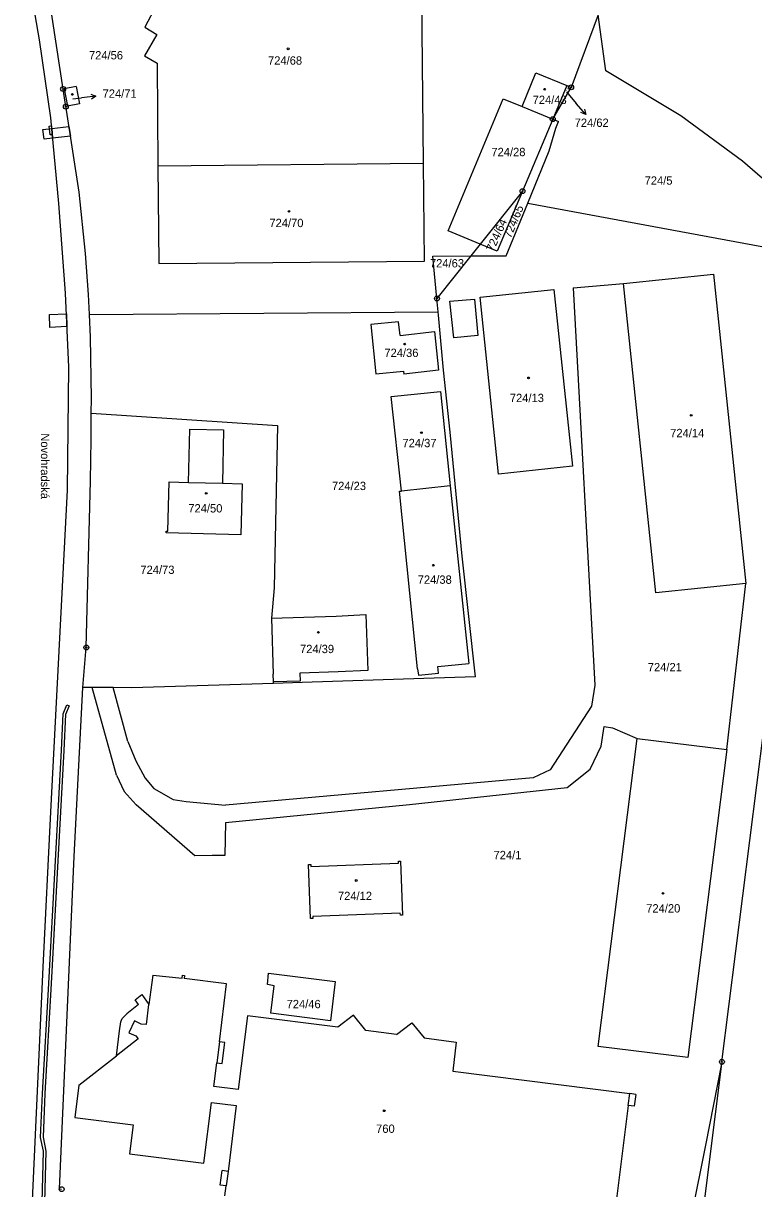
# Model space of a CAD drawing. Extents: x -755819 to -753140, y -1169796 to -1166000.
# Drawn here: x -754998.5 to -754849.4, y -1167309.8 to -1167072.1 of the extents above; entities that cross this region are included whole.
import ezdxf

# ---------------------------------------------------------------- set-up
doc = ezdxf.new("R2010")
doc.units = 0
for name, color, linetype in [('Vrstva 1', 7, 'Continuous'), ('Vrstva 15', 7, 'Continuous'), ('Vrstva 16', 7, 'Continuous'), ('Vrstva 18', 7, 'Continuous'), ('Vrstva 19', 7, 'Continuous'), ('Vrstva 24', 7, 'Continuous'), ('Vrstva 25', 7, 'Continuous'), ('Vrstva 27', 7, 'Continuous'), ('Vrstva 4', 7, 'Continuous'), ('Vrstva 6', 7, 'Continuous')]:
    doc.layers.add(name, color=color, linetype=linetype)

msp = doc.modelspace()

# ---------------------------------------------------------------- linework, layer by layer
at = {"layer": 'Vrstva 1'}
for p, q in [((-754995.25, -1167075.45), (-755002.7, -1167031.37)), ((-754990.4, -1167085.49), (-754995.74, -1167050.7)), ((-754916.82, -1167100.64), (-754917.17, -1167064.21)), ((-754971.31, -1167068.39), (-754973.75, -1167072.86)), ((-754881.2, -1167070.39), (-754886.7, -1167085.15)), ((-754879.64, -1167081.78), (-754881.2, -1167070.39)), ((-754973.75, -1167072.86), (-754971.27, -1167074.36)), ((-754992.93, -1167091.4), (-754995.25, -1167075.45)), ((-754971.27, -1167074.36), (-754973.76, -1167078.74)), ((-754973.76, -1167078.74), (-754971.2, -1167080.23)), ((-754971.2, -1167080.23), (-754971.04, -1167101.16)), ((-754896.72, -1167089.06), (-754893.88, -1167082.18)), ((-754893.88, -1167082.18), (-754887.61, -1167084.78)), ((-754864.28, -1167090.98), (-754879.64, -1167081.78)), ((-754990.17, -1167085.45), (-754990.4, -1167085.49)), ((-754989.84, -1167089.09), (-754990.4, -1167085.49)), ((-754987.71, -1167084.96), (-754990.17, -1167085.45)), ((-754987.71, -1167084.96), (-754987.02, -1167088.53)), ((-754887.61, -1167084.78), (-754890.45, -1167091.65)), ((-754890.45, -1167091.65), (-754886.7, -1167085.15)), ((-754887.61, -1167084.78), (-754886.7, -1167085.15)), ((-754987.02, -1167088.53), (-754989.5, -1167089.02)), ((-754911.8, -1167114.4), (-754900.55, -1167087.47)), ((-754900.55, -1167087.47), (-754896.72, -1167089.06)), ((-754989.5, -1167089.02), (-754989.84, -1167089.09)), ((-754989.73, -1167089.82), (-754989.84, -1167089.09)), ((-754987.11, -1167106.51), (-754989.73, -1167089.82)), ((-754896.72, -1167089.06), (-754890.45, -1167091.65)), ((-754991.24, -1167108.86), (-754992.93, -1167091.4)), ((-754890.45, -1167091.65), (-754896.62, -1167106.33)), ((-754890.45, -1167091.65), (-754889.3, -1167092.13)), ((-754889.8, -1167093.47), (-754889.3, -1167092.13)), ((-754851.71, -1167100.18), (-754864.28, -1167090.98)), ((-754891.18, -1167098.1), (-754889.8, -1167093.47)), ((-754895.57, -1167108.78), (-754891.18, -1167098.1)), ((-754839.23, -1167111.06), (-754851.71, -1167100.18)), ((-754971.04, -1167101.16), (-754916.82, -1167100.64)), ((-754971.04, -1167101.16), (-754970.89, -1167121.1)), ((-754916.63, -1167120.58), (-754916.82, -1167100.64)), ((-754985.84, -1167119.04), (-754987.11, -1167106.51)), ((-754896.62, -1167106.33), (-754905.25, -1167117.14)), ((-754896.62, -1167106.33), (-754901.77, -1167118.59)), ((-754989.93, -1167127.16), (-754991.24, -1167108.86)), ((-754899.98, -1167119.51), (-754895.57, -1167108.78)), ((-754905.25, -1167117.14), (-754911.8, -1167114.4)), ((-754985.19, -1167127.41), (-754985.84, -1167119.04)), ((-754905.25, -1167117.14), (-754907.18, -1167119.55)), ((-754901.77, -1167118.59), (-754905.25, -1167117.14)), ((-754970.89, -1167121.1), (-754916.63, -1167120.58)), ((-754914.93, -1167119.6), (-754907.18, -1167119.55)), ((-754914.09, -1167128.22), (-754914.93, -1167119.6)), ((-754907.18, -1167119.55), (-754914.09, -1167128.22)), ((-754907.18, -1167119.55), (-754899.98, -1167119.51)), ((-754876.02, -1167125.17), (-754857.67, -1167123.25)), ((-754857.67, -1167123.25), (-754851.03, -1167186.35)), ((-754905.3, -1167127.98), (-754890.21, -1167126.4)), ((-754890.21, -1167126.4), (-754886.44, -1167162.45)), ((-754886.32, -1167126.02), (-754876.02, -1167125.17)), ((-754886.32, -1167126.02), (-754881.88, -1167207.14)), ((-754869.4, -1167188.24), (-754876.02, -1167125.17)), ((-754989.26, -1167142.25), (-754989.93, -1167127.16)), ((-754985.01, -1167131.47), (-754985.19, -1167127.41)), ((-754913.83, -1167130.92), (-754914.09, -1167128.22)), ((-754901.53, -1167164.07), (-754905.3, -1167127.98)), ((-754985.01, -1167131.47), (-754913.83, -1167130.92)), ((-754913.76, -1167131.66), (-754913.83, -1167130.92)), ((-754984.81, -1167136.1), (-754985.01, -1167131.47)), ((-754921.92, -1167132.96), (-754927.56, -1167133.54)), ((-754927.56, -1167133.54), (-754926.55, -1167143.58)), ((-754921.61, -1167135.78), (-754921.92, -1167132.96)), ((-754912.76, -1167142.84), (-754913.76, -1167131.66)), ((-754984.63, -1167148.61), (-754984.81, -1167136.1)), ((-754921.61, -1167135.78), (-754914.62, -1167134.95)), ((-754914.62, -1167134.95), (-754913.77, -1167142.88)), ((-754989.49, -1167167.34), (-754989.26, -1167142.25)), ((-754926.55, -1167143.58), (-754920.89, -1167143.06)), ((-754920.89, -1167143.06), (-754920.83, -1167143.64)), ((-754913.77, -1167142.88), (-754920.83, -1167143.64)), ((-754911.41, -1167155.52), (-754912.76, -1167142.84)), ((-754923.45, -1167148.2), (-754913.37, -1167147.22)), ((-754913.37, -1167147.22), (-754911.42, -1167166.47)), ((-754984.64, -1167151.61), (-754984.63, -1167148.61)), ((-754921.34, -1167167.51), (-754923.45, -1167148.2)), ((-754984.67, -1167157), (-754984.64, -1167151.61)), ((-754984.64, -1167151.61), (-754946.67, -1167154.11)), ((-754964.77, -1167165.75), (-754964.51, -1167154.86)), ((-754964.51, -1167154.86), (-754957.68, -1167155)), ((-754957.68, -1167155), (-754957.84, -1167165.93)), ((-754946.67, -1167154.11), (-754947.31, -1167187.26)), ((-754984.82, -1167165.42), (-754984.67, -1167157)), ((-754908.94, -1167180.79), (-754911.41, -1167155.52)), ((-754886.44, -1167162.45), (-754901.53, -1167164.07)), ((-754985.66, -1167199.43), (-754984.82, -1167165.42)), ((-754969.02, -1167175.72), (-754968.77, -1167165.65)), ((-754968.77, -1167165.65), (-754964.77, -1167165.75)), ((-754957.84, -1167165.93), (-754953.87, -1167166.03)), ((-754953.87, -1167166.03), (-754954.14, -1167176.43)), ((-754911.42, -1167166.47), (-754921.34, -1167167.51)), ((-754911.42, -1167166.47), (-754907.58, -1167202.66)), ((-754992.87, -1167232.95), (-754989.49, -1167167.34)), ((-754921.76, -1167167.55), (-754921.34, -1167167.51)), ((-754918.03, -1167203.77), (-754921.76, -1167167.55)), ((-754969.39, -1167176.05), (-754969.37, -1167175.71)), ((-754954.14, -1167176.43), (-754969.39, -1167176.05)), ((-754969.37, -1167175.71), (-754969.02, -1167175.72)), ((-754906.21, -1167205.41), (-754908.94, -1167180.79)), ((-754947.31, -1167187.26), (-754947.86, -1167193.47)), ((-754851.03, -1167186.35), (-754869.4, -1167188.24)), ((-754854.9, -1167220.22), (-754851.03, -1167186.35)), ((-754947.86, -1167193.47), (-754934.68, -1167193.03)), ((-754934.68, -1167193.03), (-754928.58, -1167192.71)), ((-754928.58, -1167192.71), (-754928.23, -1167204.14)), ((-754947.86, -1167193.47), (-754947.49, -1167204.86)), ((-754986.38, -1167207.6), (-754985.66, -1167199.43)), ((-754913.92, -1167203.33), (-754907.58, -1167202.66)), ((-754947.43, -1167206.46), (-754947.49, -1167204.86)), ((-754934.28, -1167204.4), (-754942.07, -1167204.67)), ((-754942.07, -1167204.67), (-754942.02, -1167206.32)), ((-754928.23, -1167204.14), (-754934.28, -1167204.4)), ((-754918.03, -1167203.77), (-754917.89, -1167205.09)), ((-754917.89, -1167205.09), (-754913.78, -1167204.66)), ((-754913.78, -1167204.66), (-754913.92, -1167203.33)), ((-754947.42, -1167206.76), (-754976.4, -1167207.64)), ((-754942.02, -1167206.32), (-754947.43, -1167206.46)), ((-754947.42, -1167206.76), (-754947.43, -1167206.46)), ((-754941.61, -1167206.58), (-754947.42, -1167206.76)), ((-754916.78, -1167205.73), (-754941.61, -1167206.58)), ((-754906.21, -1167205.41), (-754916.78, -1167205.73)), ((-754881.88, -1167207.14), (-754882.52, -1167211.39)), ((-754988.11, -1167242.05), (-754986.38, -1167207.6)), ((-754984.47, -1167207.61), (-754986.38, -1167207.6)), ((-754979.47, -1167225.45), (-754984.47, -1167207.61)), ((-754980.18, -1167207.62), (-754984.47, -1167207.61)), ((-754977.18, -1167218.62), (-754980.18, -1167207.62)), ((-754976.4, -1167207.64), (-754980.18, -1167207.62)), ((-754882.52, -1167211.39), (-754891.01, -1167224.4)), ((-754880.6, -1167219.56), (-754879.99, -1167215.56)), ((-754879.99, -1167215.56), (-754878.24, -1167215.79)), ((-754878.24, -1167215.79), (-754873.24, -1167217.96)), ((-754855.92, -1167283.95), (-754847.34, -1167216.24)), ((-754977.18, -1167218.62), (-754975.54, -1167222.54)), ((-754881.18, -1167280.82), (-754873.24, -1167217.96)), ((-754873.24, -1167217.96), (-754854.9, -1167220.22)), ((-754882.82, -1167224.27), (-754880.6, -1167219.56)), ((-754854.9, -1167220.22), (-754862.86, -1167283.05)), ((-754975.54, -1167222.54), (-754973.63, -1167226.05)), ((-754979.47, -1167225.45), (-754977.92, -1167228.77)), ((-754973.63, -1167226.05), (-754971.86, -1167228.16)), ((-754894.43, -1167226.03), (-754957.22, -1167231.61)), ((-754891.01, -1167224.4), (-754894.43, -1167226.03)), ((-754887.53, -1167227.98), (-754882.82, -1167224.27)), ((-754975.46, -1167231.49), (-754977.92, -1167228.77)), ((-754971.86, -1167228.16), (-754967.93, -1167230.43)), ((-754919.72, -1167231.43), (-754887.53, -1167227.98)), ((-754967.93, -1167230.43), (-754965.26, -1167230.86)), ((-754965.26, -1167230.86), (-754957.22, -1167231.61)), ((-754994.47, -1167264.65), (-754992.87, -1167232.95)), ((-754963.51, -1167241.91), (-754975.46, -1167231.49)), ((-754957.22, -1167235.13), (-754919.72, -1167231.43)), ((-754957.22, -1167235.13), (-754957.39, -1167241.84)), ((-754991.14, -1167309.83), (-754988.11, -1167242.05)), ((-754959.98, -1167241.87), (-754963.51, -1167241.91)), ((-754957.39, -1167241.84), (-754959.98, -1167241.87)), ((-754921.96, -1167243.03), (-754921.5, -1167243.01)), ((-754921.95, -1167243.41), (-754921.96, -1167243.03)), ((-754921.5, -1167243.01), (-754921.09, -1167254.04)), ((-754940.29, -1167243.71), (-754939.85, -1167243.7)), ((-754939.88, -1167254.74), (-754940.29, -1167243.71)), ((-754939.85, -1167243.7), (-754939.83, -1167244.08)), ((-754939.83, -1167244.08), (-754921.95, -1167243.41)), ((-754939.42, -1167254.72), (-754939.88, -1167254.74)), ((-754921.58, -1167253.64), (-754939.43, -1167254.31)), ((-754939.43, -1167254.31), (-754939.42, -1167254.72)), ((-754921.56, -1167254.05), (-754921.58, -1167253.64)), ((-754921.09, -1167254.04), (-754921.56, -1167254.05)), ((-754997.29, -1167326.7), (-754994.47, -1167264.65)), ((-754972.1, -1167266.3), (-754972.87, -1167272.23)), ((-754972.1, -1167266.3), (-754966.07, -1167266.91)), ((-754966.07, -1167266.91), (-754966, -1167266.29)), ((-754966, -1167266.29), (-754965.62, -1167266.34)), ((-754965.62, -1167266.34), (-754965.7, -1167266.95)), ((-754948.71, -1167268.18), (-754948.47, -1167265.86)), ((-754948.47, -1167265.86), (-754934.84, -1167267.54)), ((-754957.03, -1167268.04), (-754965.7, -1167266.95)), ((-754958.51, -1167279.85), (-754957.03, -1167268.04)), ((-754947.29, -1167268.43), (-754948.71, -1167268.18)), ((-754947.98, -1167274.02), (-754947.29, -1167268.43)), ((-754934.84, -1167267.54), (-754935.82, -1167275.6)), ((-754975.68, -1167271.31), (-754974.33, -1167270.24)), ((-754974.99, -1167272.26), (-754975.68, -1167271.31)), ((-754974.33, -1167270.24), (-754972.87, -1167272.23)), ((-754974.99, -1167272.26), (-754977.41, -1167274.16)), ((-754935.82, -1167275.6), (-754947.98, -1167274.02)), ((-754978.87, -1167277.64), (-754978.59, -1167275.82)), ((-754978.59, -1167275.82), (-754978.34, -1167275.14)), ((-754978.34, -1167275.14), (-754977.41, -1167274.16)), ((-754952.75, -1167274.56), (-754954.65, -1167289.59)), ((-754934.29, -1167276.86), (-754952.75, -1167274.56)), ((-754931.13, -1167274.46), (-754934.29, -1167276.86)), ((-754928.64, -1167277.58), (-754931.13, -1167274.46)), ((-754922.33, -1167278.38), (-754919.22, -1167276.01)), ((-754919.22, -1167276.01), (-754916.73, -1167279.08)), ((-754979.51, -1167282.71), (-754978.87, -1167277.64)), ((-754922.33, -1167278.38), (-754928.64, -1167277.58)), ((-754957.36, -1167280), (-754958.51, -1167279.85)), ((-754957.92, -1167284.31), (-754957.36, -1167280)), ((-754916.73, -1167279.08), (-754910.16, -1167279.93)), ((-754910.16, -1167279.93), (-754910.84, -1167285.86)), ((-754862.86, -1167283.05), (-754881.18, -1167280.82)), ((-754987.18, -1167288.72), (-754979.51, -1167282.71)), ((-754959.66, -1167288.96), (-754959.05, -1167284.15)), ((-754959.05, -1167284.15), (-754957.92, -1167284.31)), ((-754910.84, -1167285.86), (-754874.73, -1167290.41)), ((-754863.21, -1167341.76), (-754855.97, -1167284.34)), ((-754859.19, -1167300.97), (-754855.97, -1167284.34)), ((-754855.92, -1167283.95), (-754855.97, -1167284.34)), ((-754987.18, -1167288.72), (-754987.98, -1167295.3)), ((-754954.65, -1167289.59), (-754959.66, -1167288.96)), ((-754873.49, -1167290.61), (-754874.73, -1167290.41)), ((-754873.49, -1167290.61), (-754873.82, -1167293.02)), ((-754961.64, -1167304.64), (-754960.08, -1167292.26)), ((-754960.08, -1167292.26), (-754955.06, -1167292.89)), ((-754955.06, -1167292.89), (-754956.74, -1167306.31)), ((-754875.04, -1167292.89), (-754879.37, -1167327.16)), ((-754873.82, -1167293.02), (-754875.04, -1167292.89)), ((-754987.98, -1167295.3), (-754976.12, -1167296.81)), ((-754976.12, -1167296.81), (-754976.85, -1167302.73)), ((-754863.25, -1167320.99), (-754859.19, -1167300.97)), ((-754976.85, -1167302.73), (-754961.64, -1167304.64)), ((-754958.32, -1167309.09), (-754957.93, -1167306.15)), ((-754956.74, -1167306.31), (-754957.93, -1167306.15)), ((-754957.11, -1167309.24), (-754958.32, -1167309.09)), ((-754957.36, -1167311.27), (-754957.11, -1167309.24)), ((-754991.14, -1167309.83), (-754990.7, -1167309.94))]:
    msp.add_line(p, q, dxfattribs=at)
at = {"layer": 'Vrstva 16'}
for p, q in [((-754887.67, -1167086.06), (-754885.64, -1167088.43)), ((-754988.43, -1167087.47), (-754986.67, -1167087.28)), ((-754983.69, -1167086.95), (-754986.67, -1167087.28)), ((-754883.69, -1167090.71), (-754885.64, -1167088.43))]:
    msp.add_line(p, q, dxfattribs=at)
for points in [[(-754984.74, -1167086.56), (-754983.69, -1167086.95), (-754984.63, -1167087.55)], [(-754883.96, -1167089.62), (-754883.69, -1167090.71), (-754884.72, -1167090.27)]]:
    msp.add_lwpolyline(points, dxfattribs=at)
at = {"layer": 'Vrstva 24'}
for centre, radius in [((-754990.4, -1167085.49), 0.5), ((-754990.4, -1167085.49), 0.1), ((-754886.7, -1167085.15), 0.5), ((-754886.7, -1167085.15), 0.1), ((-754989.84, -1167089.09), 0.5), ((-754989.84, -1167089.09), 0.1), ((-754890.45, -1167091.65), 0.5), ((-754890.45, -1167091.65), 0.1), ((-754896.62, -1167106.33), 0.5), ((-754896.62, -1167106.33), 0.1), ((-754914.09, -1167128.22), 0.5), ((-754914.09, -1167128.22), 0.1), ((-754985.66, -1167199.43), 0.5), ((-754985.66, -1167199.43), 0.1), ((-754855.92, -1167283.95), 0.5), ((-754855.92, -1167283.95), 0.1), ((-754990.7, -1167309.94), 0.5)]:
    msp.add_circle(centre, radius, dxfattribs=at)
at = {"layer": 'Vrstva 25'}
for centre in [(-754944.46, -1167077.29), (-754892.1, -1167085.53), (-754988.51, -1167086.59), (-754944.3, -1167110.45), (-754920.68, -1167137.53), (-754895.39, -1167144.43), (-754862.18, -1167152.05), (-754917.26, -1167155.61), (-754961.18, -1167167.97), (-754914.84, -1167182.65), (-754938.29, -1167196.34), (-754930.56, -1167246.96), (-754867.94, -1167249.59), (-754924.85, -1167293.94)]:
    msp.add_circle(centre, 0.175, dxfattribs=at)
at = {"layer": 'Vrstva 27'}
for p, q in [((-754993.26, -1167093.07), (-754992.77, -1167093.02)), ((-754993.06, -1167094.86), (-754993.26, -1167093.07)), ((-754992.77, -1167093.02), (-754992.6, -1167094.81)), ((-754992.72, -1167093.55), (-754989.21, -1167093.15)), ((-754989.21, -1167093.15), (-754988.9, -1167095.12)), ((-754994.51, -1167093.75), (-754992.72, -1167093.55)), ((-754994.28, -1167095.74), (-754994.51, -1167093.75)), ((-754992.53, -1167095.54), (-754994.28, -1167095.74)), ((-754992.6, -1167094.81), (-754993.06, -1167094.86)), ((-754992.72, -1167093.55), (-754992.53, -1167095.54)), ((-754992.53, -1167095.54), (-754992.72, -1167093.55)), ((-754988.9, -1167095.12), (-754992.53, -1167095.54)), ((-754993.2, -1167131.49), (-754989.74, -1167131.34)), ((-754989.74, -1167131.34), (-754989.63, -1167133.96)), ((-754993.09, -1167134.11), (-754993.2, -1167131.49)), ((-754989.63, -1167133.96), (-754993.09, -1167134.11)), ((-754990.39, -1167212.97), (-754989.65, -1167211.13)), ((-754989.18, -1167211.32), (-754989.89, -1167213.07)), ((-754989.65, -1167211.13), (-754989.18, -1167211.32)), ((-754990.73, -1167220.4), (-754990.39, -1167212.97)), ((-754989.89, -1167213.07), (-754990.23, -1167220.42)), ((-754993.31, -1167267.94), (-754990.73, -1167220.4)), ((-754990.23, -1167220.42), (-754992.81, -1167267.96)), ((-754994.6, -1167290.42), (-754993.31, -1167267.94)), ((-754992.81, -1167267.96), (-754994.1, -1167290.44)), ((-754994.98, -1167299.37), (-754994.6, -1167290.42)), ((-754994.1, -1167290.44), (-754994.48, -1167299.33)), ((-754994.43, -1167302.2), (-754994.98, -1167299.37)), ((-754994.48, -1167299.33), (-754993.93, -1167302.16)), ((-754994.88, -1167319.43), (-754994.43, -1167302.2)), ((-754993.93, -1167302.16), (-754994.38, -1167319.45))]:
    msp.add_line(p, q, dxfattribs=at)
at = {"layer": 'Vrstva 4'}
for p, q in [((-754990.17, -1167085.45), (-754989.5, -1167089.02)), ((-754911.44, -1167128.79), (-754906.42, -1167128.33)), ((-754910.62, -1167136.23), (-754911.44, -1167128.79)), ((-754906.42, -1167128.33), (-754905.73, -1167135.77)), ((-754905.73, -1167135.77), (-754910.62, -1167136.23)), ((-754964.77, -1167165.75), (-754957.84, -1167165.93)), ((-754973.37, -1167276.35), (-754972.87, -1167272.23)), ((-754975.84, -1167275.61), (-754976.99, -1167278.03)), ((-754974.45, -1167276.26), (-754975.84, -1167275.61)), ((-754973.37, -1167276.35), (-754974.45, -1167276.26)), ((-754976.99, -1167278.03), (-754975.54, -1167278.62)), ((-754975.54, -1167278.62), (-754975.06, -1167279.23)), ((-754975.06, -1167279.23), (-754979.51, -1167282.71)), ((-754958.51, -1167279.85), (-754959.05, -1167284.15)), ((-754875.04, -1167292.89), (-754874.73, -1167290.41)), ((-754956.74, -1167306.31), (-754957.11, -1167309.24))]:
    msp.add_line(p, q, dxfattribs=at)
at = {"layer": 'Vrstva 6'}
msp.add_line((-754895.57, -1167108.78), (-754835.14, -1167119.94), dxfattribs=at)

# ---------------------------------------------------------------- texts
at = {"layer": 'Vrstva 15'}
msp.add_text('Novohradská', height=1.7, rotation=269.9777, dxfattribs=at).set_placement((-754994.93, -1167155.73))
at = {"layer": 'Vrstva 16'}
for s, p in [('724/71', (-754982.34, -1167087.27)), ('724/62', (-754885.99, -1167093.22))]:
    msp.add_text(s, height=1.7, dxfattribs=at).set_placement(p)
at = {"layer": 'Vrstva 18'}
for s, p in [('724/56', (-754985.12, -1167079.45)), ('724/28', (-754902.98, -1167099.19)), ('724/5', (-754871.7, -1167105.01)), ('724/63', (-754915.52, -1167121.89)), ('724/23', (-754935.52, -1167167.31)), ('724/73', (-754974.62, -1167184.42)), ('724/21', (-754871.05, -1167204.28)), ('724/1', (-754902.54, -1167242.62)), ('724/46', (-754944.78, -1167273.02))]:
    msp.add_text(s, height=1.7, dxfattribs=at).set_placement(p)
for s, height, rotation, p in [('724/62', 0.2, 61.3065, (-754887.66, -1167086.03)), ('724/65', 1.7, 67.3798, (-754899.02, -1167116.05)), ('724/64', 1.7, 65.8328, (-754902.57, -1167118.81))]:
    msp.add_text(s, height=height, rotation=rotation, dxfattribs=at).set_placement(p)
at = {"layer": 'Vrstva 19'}
for s, height, p in [('724/68', 1.7, (-754948.57, -1167080.52)), ('724/71', 0.1, (-754988.65, -1167087.47)), ('724/43', 1.7, (-754894.56, -1167088.55)), ('724/70', 1.7, (-754948.29, -1167113.66)), ('724/36', 1.7, (-754924.82, -1167140.16)), ('724/13', 1.7, (-754899.21, -1167149.36)), ('724/14', 1.7, (-754866.48, -1167156.53)), ('724/37', 1.7, (-754921.13, -1167158.56)), ('724/50', 1.7, (-754964.84, -1167171.88)), ('724/38', 1.7, (-754918.02, -1167186.43)), ('724/39', 1.7, (-754942.04, -1167200.57)), ('724/12', 1.7, (-754934.3, -1167250.95)), ('724/20', 1.7, (-754871.37, -1167253.49)), ('760', 1.7, (-754926.51, -1167298.45))]:
    msp.add_text(s, height=height, dxfattribs=at).set_placement(p)

doc.saveas('drawing.dxf')
